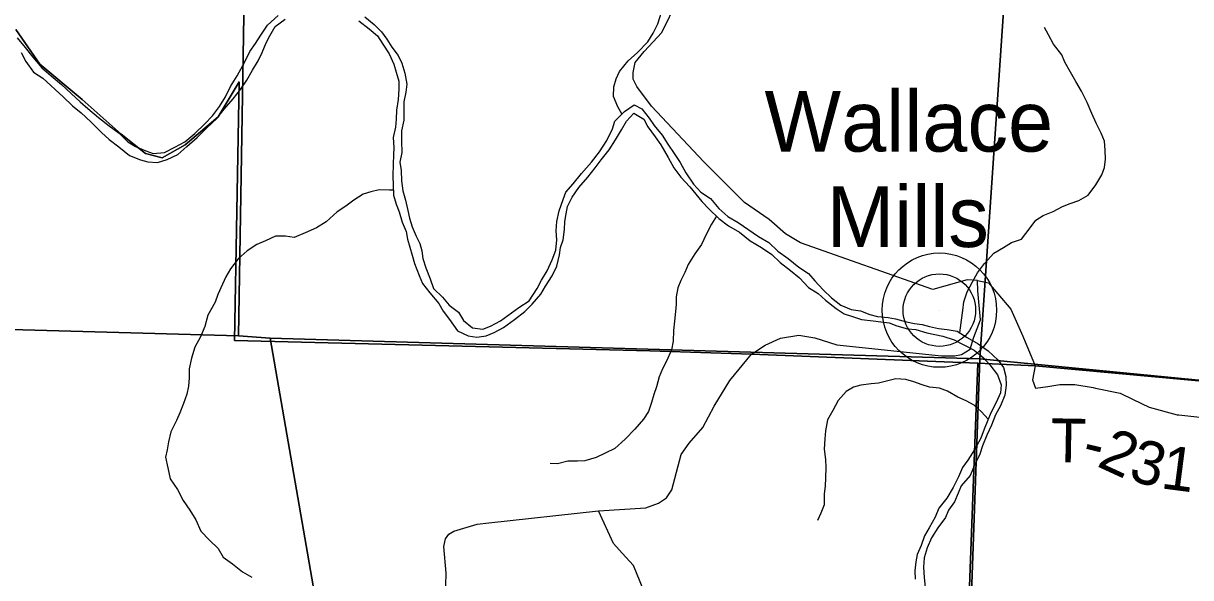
# Model space of a CAD drawing. Extents: x 1624196 to 2029251, y 146837 to 440034.
# Drawn here: x 1877570 to 1885588, y 310920 to 314729 of the extents above; entities that cross this region are included whole.
import ezdxf

# ---------------------------------------------------------------- set-up
doc = ezdxf.new("R2010")
doc.units = 0
for name, color, linetype in [('GM_X_Minor_River', 7, 'Continuous'), ('GM_X_Section', 7, 'Continuous'), ('GM_X_Township', 7, 'Continuous'), ('GM_X_Township_Road', 7, 'Continuous'), ('GM_X_Township_Road_Text', 7, 'Continuous'), ('GM_X_Unincorporated', 7, 'Continuous'), ('GM_X_Unincorporated_Location', 7, 'Continuous'), ('GM_X_Unincorporated_Text', 7, 'Continuous')]:
    doc.layers.add(name, color=color, linetype=linetype)

msp = doc.modelspace()

# ---------------------------------------------------------------- linework, layer by layer
at = {"layer": 'GM_X_Minor_River'}
for points in [[(1877526.2, 314629.7), (1877582, 314563.2), (1877633.8, 314496.8), (1877697.6, 314422.4), (1877761.4, 314367.9), (1877831.3, 314309.5), (1877897.1, 314247), (1877960.9, 314188.6), (1878012.8, 314144.2), (1878086.6, 314081.7), (1878158.5, 314025.3), (1878228.4, 313974.8), (1878288.2, 313914.4), (1878340.1, 313882.1), (1878410.1, 313851.7), (1878462.1, 313833.4), (1878540.2, 313841.1), (1878610.5, 313878.8), (1878678.8, 313914.6), (1878747.1, 313972.5), (1878815.5, 314038.3), (1878867.9, 314094.3), (1878916.2, 314156.2), (1878958.6, 314224.2), (1878992.9, 314294.2), (1879037.3, 314368.2), (1879091.8, 314464.2), (1879126.2, 314534.2), (1879164.5, 314590.2), (1879200.8, 314648.2), (1879247.2, 314716.2), (1879319.6, 314782)], [(1877553.8, 314529.3), (1877585.6, 314467), (1877639.3, 314392.5), (1877703.3, 314352.1), (1877842.9, 314223.2), (1877906.7, 314162.8), (1877966.6, 314114.3), (1878032.4, 314051.9), (1878106.2, 313979.4), (1878158.1, 313931), (1878225.9, 313880.6), (1878299.8, 313820.1), (1878373.8, 313791.7), (1878425.8, 313777.4), (1878491.9, 313773.1), (1878558, 313792.9), (1878630.3, 313828.6), (1878692.7, 313882.5), (1878763, 313944.3), (1878833.4, 314012.2), (1878897.8, 314074.1), (1878950.2, 314138), (1879010.6, 314209.9), (1879060.9, 314273.9), (1879105.3, 314337.8), (1879143.6, 314405.8), (1879182, 314471.8), (1879210.3, 314527.8), (1879236.6, 314593.9), (1879262.9, 314643.9), (1879299.2, 314707.9), (1879367.5, 314757.7)], [(1879874.2, 314745.4), (1879944.1, 314691), (1880002, 314642.6), (1880039.8, 314586.3), (1880081.6, 314519.9), (1880115.3, 314447.6), (1880131.1, 314393.4), (1880148.8, 314331.1), (1880148.6, 314277), (1880144.3, 314204.8), (1880133.9, 314132.7), (1880131.6, 314070.5), (1880125.4, 314016.4), (1880109, 313944.3), (1880114.7, 313876.1), (1880112.5, 313822), (1880110.2, 313763.8), (1880107.8, 313675.6), (1880109.6, 313619.5), (1880113.3, 313549.3), (1880131, 313487), (1880150.8, 313432.8), (1880172.6, 313362.5), (1880200.3, 313298.2), (1880208.1, 313246.1), (1880223.9, 313191.9), (1880241.7, 313135.6), (1880257.4, 313079.4), (1880289.1, 312997.1), (1880310.9, 312940.8), (1880362.7, 312876.4), (1880424.4, 312804), (1880454.3, 312751.7), (1880496.1, 312693.4), (1880551.8, 312616.9), (1880625.8, 312582.5), (1880685.8, 312572.2)], [(1879914.4, 314773.3), (1879980.3, 314720.9), (1880030.1, 314670.6), (1880066, 314620.3), (1880099.8, 314566), (1880143.6, 314507.6), (1880169.4, 314455.4), (1880191.1, 314387.1), (1880204.8, 314310.8), (1880196.6, 314254.7), (1880184.2, 314188.6), (1880183.7, 314064.3), (1880167.3, 313990.2), (1880167, 313920), (1880168.7, 313841.8), (1880156.4, 313775.7), (1880164.1, 313717.5), (1880167.8, 313647.3), (1880177.5, 313577.1), (1880195.3, 313512.8), (1880211, 313442.6), (1880222.8, 313390.4), (1880240.5, 313330.1), (1880268.3, 313265.8), (1880294.1, 313215.6), (1880305.9, 313165.4), (1880313.7, 313113.3), (1880333.4, 313049), (1880363.1, 312972.7), (1880386.9, 312906.4), (1880448.7, 312848)], [(1881681.7, 314106.2), (1881652.3, 314156), (1881624.6, 314226.2), (1881626.9, 314292.4), (1881643.1, 314348.5), (1881665.4, 314398.5), (1881723.8, 314470.4), (1881788.1, 314528.3), (1881858.6, 314602.2), (1881896.9, 314660.1), (1881929.2, 314726.2), (1881953.6, 314804.3)], [(1884002.5, 312602.4), (1884007.1, 312637.3), (1884015.4, 312689.4), (1884023.7, 312755.5), (1884029.9, 312815.6), (1884054.3, 312883.7), (1884090.7, 312953.7), (1884125, 313013.7), (1884171.3, 313079.7), (1884235.7, 313149.6), (1884302, 313189.4), (1884358.3, 313223.2), (1884426.5, 313247), (1884486.9, 313322.9), (1884525.2, 313376.8), (1884575.4, 313408.7), (1884643.6, 313436.4), (1884707.9, 313470.2), (1884760, 313490), (1884820.2, 313511.8), (1884884.5, 313547.6), (1884936.9, 313619.6), (1884979.3, 313687.5), (1884995.5, 313737.6), (1885003.8, 313795.7), (1885000.1, 313857.9), (1884996.3, 313918.1), (1884974.5, 313974.3), (1884938.8, 314042.7), (1884909, 314109), (1884877.3, 314185.3), (1884839.6, 314261.7), (1884799.8, 314328), (1884762.1, 314392.4), (1884724.3, 314462.7), (1884704.5, 314513), (1884646.7, 314585.4), (1884611, 314649.8), (1884585.2, 314700)], [(1880448.7, 312848), (1880494.5, 312791.6), (1880558.4, 312745.2), (1880592.2, 312686.9), (1880656.1, 312636.5), (1880726.1, 312628.1), (1880778.3, 312648), (1880846.6, 312683.8), (1880922.9, 312739.6), (1880973.2, 312775.4), (1881043.5, 312823.2), (1881099.9, 312907.2), (1881128.2, 312965.2), (1881168.6, 313029.2), (1881203, 313103.2), (1881227.3, 313171.3), (1881233.6, 313241.5), (1881229.9, 313303.6), (1881234.2, 313367.8), (1881250.5, 313439.9), (1881278.9, 313518), (1881297.2, 313568), (1881347.5, 313625.9), (1881403.9, 313695.9), (1881472.3, 313775.8), (1881526.7, 313845.7), (1881577.1, 313923.7), (1881617.6, 314003.7), (1881633.8, 314055.8), (1881698.2, 314123.6), (1881766.5, 314169.5), (1881818.5, 314141.2), (1881868.3, 314076.8), (1881904.1, 314026.5), (1881957.9, 313960.1), (1881997.7, 313897.7), (1882041.5, 313835.4), (1882081.2, 313773), (1882121, 313702.7), (1882172.7, 313624.2), (1882224.6, 313569.8), (1882290.5, 313525.4), (1882348.2, 313457), (1882410.1, 313402.6), (1882480, 313360.1), (1882619.8, 313263.3), (1882689.7, 313222.8), (1882753.6, 313162.4), (1882823.4, 313113.9), (1882897.3, 313053.5), (1882963.2, 313011), (1883007, 312960.7), (1883064.8, 312898.3), (1883120.7, 312841.9), (1883184.6, 312791.5), (1883256.5, 312763.1), (1883320.6, 312752.7), (1883384.6, 312728.4), (1883436.6, 312714.1), (1883510.7, 312707.8), (1883560.7, 312699.5), (1883636.7, 312679.1), (1883690.8, 312666.8), (1883744.8, 312658.5), (1883794.8, 312646.3), (1883856.9, 312632), (1883914.9, 312625.7), (1883985, 312613.3), (1884052.9, 312570.9), (1884128.8, 312526.5), (1884196.7, 312478), (1884266.5, 312415.5), (1884302.4, 312365.2), (1884318.1, 312303), (1884321.8, 312242.8), (1884311.5, 312174.7), (1884283.2, 312100.6), (1884246.8, 312038.6), (1884220.5, 311968.6), (1884188.1, 311898.5), (1884157.8, 311826.5), (1884139.5, 311768.4), (1884105.1, 311698.4), (1884072.7, 311622.4), (1884012.3, 311550.5), (1883992.1, 311500.4), (1883965.8, 311440.4), (1883925.4, 311384.4), (1883905.2, 311334.4), (1883852.8, 311262.4), (1883808.4, 311194.5), (1883778.1, 311124.4), (1883757.7, 311056.3), (1883753.4, 310992.2), (1883757.1, 310922), (1883764.9, 310855.8)], [(1880685.8, 312572.2), (1880750, 312581.9), (1880804.1, 312603.7), (1880868.4, 312639.5), (1880942.7, 312693.3), (1881015.1, 312749.2), (1881065.4, 312799.1), (1881123.8, 312867), (1881156.1, 312923), (1881202.5, 312995), (1881234.8, 313061), (1881253.2, 313139.1), (1881259.4, 313189.2), (1881277.7, 313241.3), (1881288, 313313.4), (1881290.3, 313367.5), (1881298.5, 313419.6), (1881308.7, 313469.7), (1881339.1, 313533.8), (1881385.4, 313599.7), (1881447.8, 313671.6), (1881498.2, 313735.5), (1881538.5, 313791.5), (1881592.9, 313859.5), (1881637.3, 313927.4), (1881677.6, 313997.4), (1881711.9, 314057.4), (1881764.3, 314111.3), (1881832.2, 314070.9), (1881860, 314016.6), (1881909.8, 313948.2), (1881949.6, 313893.9), (1881999.3, 313807.5), (1882037, 313737.1), (1882086.8, 313672.7), (1882148.6, 313606.3), (1882188.4, 313554), (1882230.3, 313503.6), (1882280.1, 313451.3), (1882347.9, 313388.8), (1882413.8, 313338.4), (1882489.7, 313293.9), (1882563.6, 313235.4), (1882639.5, 313189), (1882711.4, 313140.5), (1882769.2, 313086.1), (1882839.1, 313031.6), (1882901, 312979.2), (1882962.8, 312914.8), (1883028.7, 312872.4), (1883080.6, 312826), (1883154.4, 312769.5), (1883208.3, 312733.2), (1883258.3, 312716.9), (1883328.3, 312694.5), (1883406.4, 312684.2), (1883460.5, 312677.9), (1883516.5, 312671.6), (1883570.5, 312651.3), (1883642.5, 312631), (1883700.6, 312624.7), (1883776.6, 312602.3), (1883886.7, 312579.7), (1883964.7, 312553.3), (1884030.6, 312520.9), (1884100.6, 312482.5), (1884162.4, 312432), (1884208.3, 312381.7), (1884262.1, 312313.3), (1884285.8, 312245), (1884281.6, 312190.9), (1884253.2, 312122.8), (1884214.9, 312052.8), (1884194.6, 312002.8), (1884170.3, 311940.7), (1884148, 311878.7), (1884105.6, 311802.7), (1884057.2, 311728.7), (1884020.9, 311676.7), (1883992.6, 311612.7), (1883956.2, 311540.7), (1883913.8, 311466.7), (1883859.4, 311398.8), (1883833.1, 311336.7), (1883792.7, 311262.7), (1883760.4, 311206.7), (1883736.1, 311140.7), (1883709.8, 311080.6), (1883699.5, 311028.5), (1883693.2, 310968.4), (1883695, 310910.2)], [(1880111.5, 313583.5), (1880085.4, 313583.5), (1880013.3, 313585.8), (1879957.2, 313570), (1879905, 313554.2), (1879840.7, 313514.4), (1879784.5, 313472.5), (1879726.2, 313432.7), (1879649.8, 313364.9), (1879583.5, 313323.1), (1879505.2, 313289.3), (1879431, 313257.6), (1879370.9, 313265.9), (1879302.8, 313266.2), (1879232.6, 313234.4), (1879172.4, 313208.6), (1879106.1, 313164.8), (1879045.8, 313110.9), (1878993.4, 313043), (1878961.1, 312987), (1878936.8, 312937), (1878904.5, 312864.9), (1878886.2, 312812.9), (1878837.7, 312722.9), (1878815.3, 312644.8), (1878787, 312574.7), (1878746.6, 312504.7), (1878724.2, 312428.6), (1878707.9, 312354.5), (1878707.6, 312294.3), (1878703.4, 312236.2), (1878693.1, 312180.1), (1878670.8, 312118), (1878644.5, 312052), (1878622.2, 312000), (1878583.8, 311921.9), (1878567.5, 311853.8), (1878557.2, 311799.7), (1878545, 311747.7), (1878562.7, 311675.4), (1878578.3, 311599.1), (1878628.1, 311526.7), (1878667.8, 311450.3), (1878713.6, 311384), (1878755.4, 311317.6), (1878789.1, 311239.2), (1878848.9, 311178.8), (1878908.7, 311120.4), (1878942.5, 311060.1), (1879006.4, 311015.7), (1879074.3, 310961.3), (1879140.2, 310924.9)], [(1882331.9, 313403.6), (1882297.7, 313348.9), (1882259.3, 313276.9), (1882229, 313208.9), (1882182.6, 313144.9), (1882136.2, 313070.9), (1882113.9, 313016.9), (1882085.7, 312962.9), (1882065.4, 312910.8), (1882053.1, 312848.8), (1882054.9, 312798.6), (1882048.7, 312748.5), (1882042.3, 312682.4), (1882036.1, 312618.2), (1882033.7, 312544), (1882021.4, 312485.9), (1881987, 312407.9), (1881960.8, 312355.9), (1881938.5, 312299.8), (1881918.2, 312231.8), (1881899.9, 312177.7), (1881883.6, 312123.6), (1881863.3, 312061.6), (1881829, 312009.6), (1881770.6, 311941.7), (1881704.2, 311871.8), (1881631.9, 311808), (1881565.6, 311776.2), (1881505.4, 311746.4), (1881427.2, 311722.6), (1881377.1, 311720.9), (1881309, 311721.2), (1881238.8, 311701.4), (1881188.7, 311703.7)], [(1884196.8, 312008.3), (1884152.8, 312059.1), (1884100.9, 312105.5), (1884047, 312135.8), (1883989, 312160.1), (1883917, 312200.6), (1883863.1, 312222.9), (1883795, 312229.2), (1883745, 312245.5), (1883687, 312265.8), (1883631, 312282.1), (1883562.9, 312286.4), (1883498.7, 312270.7), (1883444.6, 312256.9), (1883394.5, 312251.1), (1883322.3, 312243.4), (1883272.2, 312229.6), (1883222, 312199.8), (1883167.6, 312137.8), (1883131.3, 312069.8), (1883092.9, 312003.8), (1883080.6, 311929.7), (1883076.3, 311873.6), (1883070, 311803.4), (1883079.7, 311731.2), (1883081.5, 311677), (1883081.1, 311606.8), (1883076.9, 311548.7), (1883070.6, 311496.6), (1883070.3, 311420.4), (1883048, 311364.4), (1883025.8, 311312.3)]]:
    msp.add_lwpolyline(points, dxfattribs=at)
at = {"layer": 'GM_X_Section'}
for points in [[(1873877, 318127.6), (1879136.8, 317945.7), (1879048.5, 312581.6), (1873780.6, 312727.5)], [(1879136.8, 317945.7), (1884479.7, 317505.5), (1884475.1, 317333.5), (1884140.4, 312424.2), (1879264.5, 312564.9), (1879048.5, 312581.6)], [(1884475.1, 317333.5), (1889326.9, 317133), (1889745, 311883.1), (1889143.2, 311935.2), (1884140.4, 312424.2)], [(1873780.6, 312727.5), (1879048.5, 312581.6), (1879264.5, 312564.9), (1880190.4, 307237.3), (1878644.1, 307200.5), (1874682.9, 307506.1)], [(1879264.5, 312564.9), (1884140.4, 312424.2), (1883959, 307330.4), (1880190.4, 307237.3)], [(1884140.4, 312424.2), (1889143.2, 311935.2), (1888806.6, 307067.9), (1883959, 307330.4)]]:
    msp.add_lwpolyline(points, close=True, dxfattribs=at)
at = {"layer": 'GM_X_Township'}
for points in [[(1894018.6, 315798.2), (1894251.9, 311474.1), (1893092.2, 311576.9), (1892035, 311670.6), (1889746.2, 311873.4), (1889130.4, 311891.5), (1887460.7, 312094.9), (1886144.3, 312225.8), (1884519.8, 312375), (1884126.8, 312393.9), (1882571.9, 312454.7), (1881873.7, 312479.7), (1879019.1, 312549.6), (1879052.2, 314326.7), (1878908.2, 314086.4), (1878680.9, 313893.7), (1878522.8, 313804.7), (1878409.1, 313834.4), (1878241.1, 313967.8), (1877974.3, 314205), (1877682.8, 314447.1), (1877517.3, 314686.7)], [(1877517.3, 314686.7), (1877682.8, 314447.1), (1877974.3, 314205), (1878241.1, 313967.8), (1878409.1, 313834.4), (1878522.8, 313804.7), (1878680.9, 313893.7), (1878908.2, 314086.4), (1879052.2, 314326.7), (1879019.1, 312549.6), (1881873.7, 312479.7), (1882571.9, 312454.7), (1884126.8, 312393.9), (1883936.7, 307302), (1883933, 307236.9), (1883819.3, 305233.5), (1883635.2, 301988.4), (1883600.5, 301555.6), (1883426.6, 298678.8), (1883296.8, 296531)], [(1883296.8, 296531), (1883426.6, 298678.8), (1883600.5, 301555.6), (1883635.2, 301988.4), (1883819.3, 305233.5), (1883933, 307236.9), (1883936.7, 307302), (1884126.8, 312393.9), (1884519.8, 312375), (1886144.3, 312225.8), (1887460.7, 312094.9), (1889130.4, 311891.5), (1889746.2, 311873.4), (1892035, 311670.6), (1893092.2, 311576.9), (1894251.9, 311474.1), (1895507.9, 311379), (1897304.4, 311233.1), (1901800, 310959.2)]]:
    msp.add_lwpolyline(points, dxfattribs=at)
at = {"layer": 'GM_X_Township_Road'}
for points in [[(1882421.7, 312274.1), (1882421.8, 312274.1), (1882572, 312454.8), (1882665, 312517.4), (1882771.2, 312565.3), (1882897.9, 312585.9), (1883007.6, 312568.7), (1883158.3, 312520.8), (1883877.6, 312445.4), (1883967.1, 312443.6), (1884014.7, 312452.6), (1884072.9, 312489.9), (1884098.6, 312572), (1884144.8, 312692.1), (1884127.2, 312890), (1884124.3, 312962.7), (1884052.3, 312966.1), (1883816.6, 312899.1), (1882908.2, 313219.6), (1882804.6, 313283.5), (1882692.4, 313380.6), (1882524.5, 313497), (1882243.4, 313778.3), (1881885.4, 314160.1), (1881782.8, 314293.9), (1881759.3, 314345.3), (1881759.3, 314390.6), (1881773, 314458.5), (1881834.2, 314535.9), (1881956.2, 314664.7), (1882063.5, 314886)], [(1884124.3, 312962.7), (1884199.6, 312945.5), (1884263.6, 312869.2), (1884353.7, 312764), (1884436, 312579), (1884519.9, 312375), (1884501.5, 312279.6), (1884521.6, 312222.7), (1884607.3, 312233), (1884689.4, 312246.7), (1884792.2, 312246.7), (1884919, 312226.2), (1884934.7, 312223)], [(1880470.5, 310786.2), (1880474.7, 310950.6), (1880459, 311135.4), (1880470.3, 311187.3), (1880492.9, 311219), (1880526.6, 311238.8), (1880687.7, 311287), (1880768.2, 311297.9), (1881520.9, 311380.1), (1881846.3, 311400.6), (1881931.9, 311431.5), (1881986.8, 311469.1), (1882024.4, 311524), (1882089.5, 311767.2), (1882143.5, 311843.7), (1882236.8, 311952.1), (1882315.6, 312099.4), (1882421.7, 312274.1)], [(1884934.7, 312223), (1885103.9, 312188.5), (1885193, 312144), (1885302.6, 312092.6), (1885494.7, 312039.8), (1885507.9, 312038.3)], [(1885507.9, 312038.3), (1885943.1, 311990.5), (1886019.9, 311883.2), (1886117.3, 311813.7), (1886180.5, 311789)], [(1882802.5, 307463.7), (1882866.9, 307491.2), (1882863.5, 307597.3), (1882941.1, 308249.6), (1882999.2, 308448.2), (1883006.6, 308556.7), (1882993, 308665), (1882971.1, 308780.6), (1882753.7, 309431.3), (1882702.4, 309689.6), (1882580.3, 309940.5), (1882536.3, 310023.4), (1882506.9, 310061.8), (1882176.8, 310325.6), (1882045.8, 310414.1), (1881984.9, 310466.5), (1881969, 310492.7), (1881760.5, 311004.3), (1881683.8, 311089), (1881624.3, 311154.8), (1881520.9, 311380.1)]]:
    msp.add_lwpolyline(points, dxfattribs=at)
at = {"layer": 'GM_X_Unincorporated'}
for radius in [392.8, 249]:
    msp.add_circle((1883862.4, 312758.3), radius, dxfattribs=at)
at = {"layer": 'GM_X_Unincorporated_Location'}
msp.add_line((1883862.4, 312758.3), (1883862.4, 312758.3), dxfattribs=at)

# ---------------------------------------------------------------- texts
at = {"layer": 'GM_X_Township_Road_Text'}
for s, rotation, p in [('T', 358.96281, (1884623.9, 311715.4)), ('2', 335.311, (1884936.2, 311689.3)), ('3', 344.38826, (1885152.7, 311594.3)), ('-', 346.26289, (1884830.8, 311713.6)), ('1', 352.62194, (1885376.7, 311535.2))]:
    msp.add_text(s, height=300, rotation=rotation, dxfattribs=at).set_placement(p)
at = {"layer": 'GM_X_Unincorporated_Text'}
for s, p in [('Wallace', (1882660.7, 313847.7)), ('Mills', (1883087.5, 313192.1))]:
    msp.add_text(s, height=417, rotation=0.00001, dxfattribs=at).set_placement(p)

doc.saveas('drawing.dxf')
